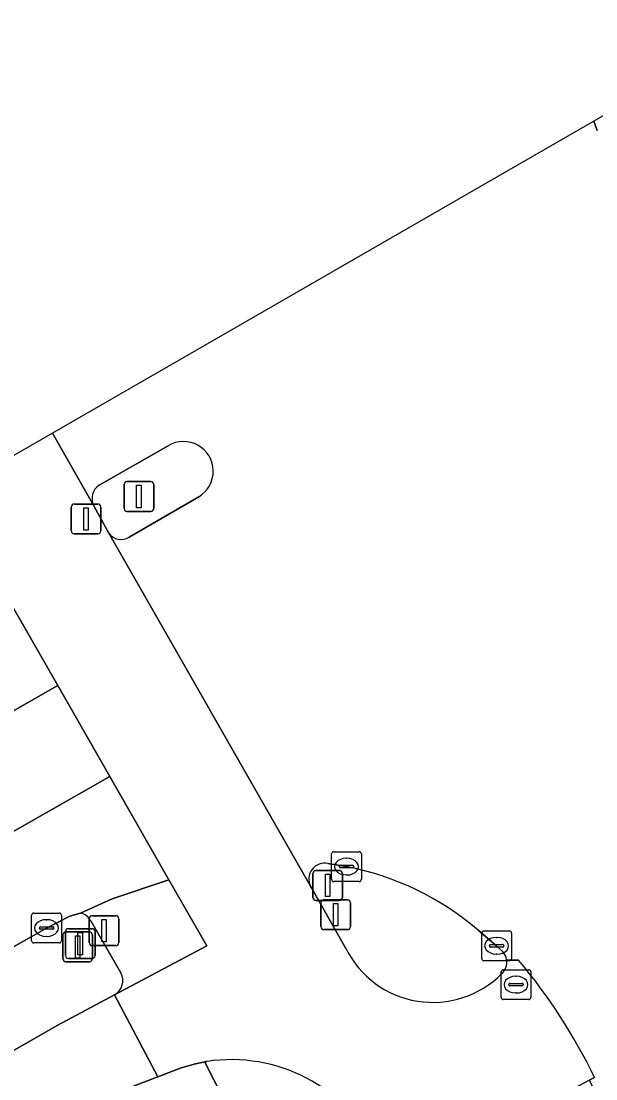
# Model space of a CAD drawing. Extents: x 158835 to 160077, y 386387 to 387778.
# Drawn here: x 159768.21 to 159787.46, y 387740.59 to 387776.06 of the extents above; entities that cross this region are included whole.
import ezdxf

# ---------------------------------------------------------------- set-up
doc = ezdxf.new("R2010")
doc.units = 0
for name, color, linetype in [('IMGEO_Berm_groen', 7, 'Continuous'), ('IMGEO_Drukknoppaal', 7, 'Continuous'), ('IMGEO_Fietspad_gesloten', 7, 'Continuous'), ('IMGEO_Kolk', 7, 'Continuous'), ('IMGEO_Lichtmast', 7, 'Continuous'), ('IMGEO_OVBaan_gesloten', 7, 'Continuous'), ('IMGEO_Rijbaan_lokaal_gesloten', 7, 'Continuous'), ('IMGEO_Rijbaan_regionaal_gesloten', 7, 'Continuous'), ('IMGEO_Rioolput', 7, 'Continuous'), ('IMGEO_Verkeerseiland_gesloten', 7, 'Continuous'), ('IMGEO_Verkeerseiland_groen', 7, 'Continuous'), ('IMGEO_Verkeersregelinstallatiepaal', 7, 'Continuous'), ('IMGEO_Voetpad_open', 7, 'Continuous')]:
    doc.layers.add(name, color=color, linetype=linetype)

msp = doc.modelspace()

# ---------------------------------------------------------------- linework, layer by layer
at = {"layer": 'IMGEO_Berm_groen'}
for points in [[(159770.203, 387746.146), (159769.841, 387746.051), (159769.064, 387745.651), (159757.282, 387738.988), (159731.321, 387724.137), (159705.431, 387709.284), (159689.415, 387700.045), (159681.714, 387691.999), (159769.423, 387742.381)], [(159771.551, 387744.15), (159770.545, 387745.888)], [(159769.423, 387742.381), (159771.343, 387743.413)]]:
    msp.add_lwpolyline(points, dxfattribs=at)
msp.add_lwpolyline([(159747.737, 387723.138), (159768.138, 387734.793), (159770.973, 387736.441), (159772.621, 387737.399), (159775.468, 387738.998), (159774.469, 387740.954), (159774.36, 387741.167), (159774.053, 387741.099), (159773.569, 387740.968), (159772.787, 387740.664), (159771.996, 387740.357), (159770.773, 387739.679), (159713.044, 387706.549), (159714.448, 387704.093), (159727.067, 387711.313)], close=True, dxfattribs=at)
for centre, radius, start, end in [((159770.128, 387745.691), 0.461, 25.2747, 80.6645), ((159771.065, 387743.889), 0.552, 300.3056, 28.1736)]:
    msp.add_arc(centre, radius, start, end, dxfattribs=at)
at = {"layer": 'IMGEO_Drukknoppaal'}
for p, q in [((159778.354, 387746.598), (159779.144, 387746.598)), ((159779.144, 387746.598), (159778.354, 387746.598)), ((159778.254, 387745.698), (159778.254, 387746.498)), ((159778.254, 387746.498), (159778.254, 387745.698)), ((159779.244, 387746.498), (159779.244, 387745.698)), ((159779.244, 387745.698), (159779.244, 387746.498)), ((159779.144, 387745.598), (159778.354, 387745.598)), ((159778.354, 387745.598), (159779.144, 387745.598))]:
    msp.add_line(p, q, dxfattribs=at)
msp.add_lwpolyline([(159778.674, 387746.473), (159778.824, 387746.473), (159778.824, 387745.723), (159778.674, 387745.723), (159778.674, 387746.473)], dxfattribs=at)
for centre, start, end in [((159778.354, 387746.498), 90, 180), ((159778.354, 387746.498), 90, 180), ((159779.144, 387746.498), 0, 90), ((159779.144, 387746.498), 360, 90), ((159778.354, 387745.698), 180, 270), ((159778.354, 387745.698), 180, 270), ((159779.144, 387745.698), 270, 0), ((159779.144, 387745.698), 270, 0)]:
    msp.add_arc(centre, 0.1, start, end, dxfattribs=at)
at = {"layer": 'IMGEO_Fietspad_gesloten'}
for points in [[(159779.091, 387744.962), (159777.938, 387746.993), (159777.901, 387747.058), (159771.154, 387758.885), (159771.108, 387758.966), (159770.644, 387759.809), (159769.26, 387762.247), (159765.78, 387760.24)], [(159765.78, 387760.24), (159766.913, 387758.228), (159767.864, 387756.534), (159769.438, 387753.779), (159771.178, 387750.733), (159773.157, 387747.269), (159774.427, 387745.057), (159771.343, 387743.413), (159772.787, 387740.664), (159773.569, 387740.968), (159774.053, 387741.099), (159774.36, 387741.167), (159774.395, 387741.173), (159774.431, 387741.178)], [(159784.875, 387744.576), (159784.473, 387744.578)], [(159784.823, 387735.367), (159783.235, 387738.39), (159787.242, 387740.551), (159787.419, 387740.637)]]:
    msp.add_lwpolyline(points, dxfattribs=at)
msp.add_lwpolyline([(159770.773, 387739.679), (159771.996, 387740.357), (159772.787, 387740.664), (159771.343, 387743.413), (159769.423, 387742.381), (159681.714, 387691.999), (159669.473, 387684.956), (159671.04, 387682.347), (159671.915, 387682.872), (159672.791, 387683.399), (159691.936, 387694.416), (159694.532, 387695.91), (159704.314, 387701.539), (159710.408, 387705.036), (159713.044, 387706.549)], close=True, dxfattribs=at)
for centre, radius, start, end in [((159782.001, 387746.406), 3.248, 206.3855, 315.2816), ((159783.955, 387744.505), 0.523, 312.5768, 8.0205), ((159770.028, 387732.196), 19.332, 25.8904, 39.8224), ((159775.238, 387735.738), 5.5, 26.7011, 98.4352)]:
    msp.add_arc(centre, radius, start, end, dxfattribs=at)
at = {"layer": 'IMGEO_Kolk'}
for p, q in [((159778.611, 387747.284), (159778.611, 387748.136)), ((159778.686, 387748.21), (159779.538, 387748.21)), ((159779.099, 387747.99), (159779.124, 387747.99)), ((159779.612, 387748.136), (159779.612, 387747.284)), ((159778.87, 387747.704), (159778.87, 387747.716)), ((159779.308, 387747.667), (159778.91, 387747.667)), ((159778.913, 387747.753), (159779.311, 387747.753)), ((159779.354, 387747.716), (159779.354, 387747.704)), ((159779.122, 387747.43), (159779.097, 387747.43)), ((159779.538, 387747.21), (159778.686, 387747.21)), ((159768.563, 387745.225), (159768.563, 387746.077)), ((159768.638, 387746.151), (159769.49, 387746.151)), ((159769.051, 387745.931), (159769.076, 387745.931)), ((159769.564, 387746.077), (159769.564, 387745.225)), ((159768.822, 387745.645), (159768.822, 387745.657)), ((159769.26, 387745.608), (159768.862, 387745.608)), ((159768.865, 387745.694), (159769.263, 387745.694)), ((159769.306, 387745.657), (159769.306, 387745.645)), ((159783.638, 387744.629), (159783.638, 387745.481)), ((159783.713, 387745.555), (159784.565, 387745.555)), ((159784.639, 387745.481), (159784.639, 387744.629)), ((159769.49, 387745.151), (159768.638, 387745.151)), ((159769.074, 387745.371), (159769.049, 387745.371)), ((159784.126, 387745.335), (159784.151, 387745.335)), ((159783.897, 387745.049), (159783.897, 387745.061)), ((159784.335, 387745.012), (159783.937, 387745.012)), ((159783.94, 387745.098), (159784.338, 387745.098)), ((159784.149, 387744.775), (159784.124, 387744.775)), ((159784.381, 387745.061), (159784.381, 387745.049)), ((159784.565, 387744.555), (159783.713, 387744.555))]:
    msp.add_line(p, q, dxfattribs=at)
for points in [[(159778.611, 387747.284), (159778.611, 387748.136)], [(159778.686, 387748.21), (159779.538, 387748.21)], [(159779.612, 387748.136), (159779.612, 387747.284)], [(159779.538, 387747.21), (159778.686, 387747.21)], [(159768.563, 387745.225), (159768.563, 387746.077)], [(159768.638, 387746.151), (159769.49, 387746.151)], [(159769.564, 387746.077), (159769.564, 387745.225)], [(159783.638, 387744.629), (159783.638, 387745.481)], [(159783.713, 387745.555), (159784.565, 387745.555)], [(159784.639, 387745.481), (159784.639, 387744.629)], [(159769.49, 387745.151), (159768.638, 387745.151)], [(159784.565, 387744.555), (159783.713, 387744.555)]]:
    msp.add_lwpolyline(points, dxfattribs=at)
for centre, radius, start, end in [((159778.688, 387748.134), 0.0765, 91.552, 178.448), ((159778.688, 387748.134), 0.0765, 91.552, 178.448), ((159779.536, 387748.134), 0.0765, 1.552, 88.448), ((159779.536, 387748.134), 0.0765, 1.552, 88.448), ((159778.91, 387747.713), 0.0403, 85.8775, 175.7526), ((159778.907, 387747.703), 0.0366, 178.938, 274.7102), ((159779.311, 387747.71), 0.043, 264.8664, 352.4533), ((159779.315, 387747.715), 0.0386, 1.7309, 96.639), ((159778.688, 387747.286), 0.0765, 181.552, 268.448), ((159778.688, 387747.286), 0.0765, 181.552, 268.448), ((159779.536, 387747.286), 0.0765, 271.552, 358.448), ((159779.536, 387747.286), 0.0765, 271.552, 358.448), ((159768.64, 387746.075), 0.0765, 91.552, 178.448), ((159768.64, 387746.075), 0.0765, 91.552, 178.448), ((159769.488, 387746.075), 0.0765, 1.552, 88.448), ((159769.488, 387746.075), 0.0765, 1.552, 88.448), ((159768.862, 387745.654), 0.0403, 85.8775, 175.7526), ((159768.859, 387745.644), 0.0366, 178.938, 274.7102), ((159769.263, 387745.651), 0.043, 264.8664, 352.4533), ((159769.267, 387745.656), 0.0386, 1.7309, 96.639), ((159783.715, 387745.479), 0.0765, 91.552, 178.448), ((159783.715, 387745.479), 0.0765, 91.552, 178.448), ((159784.563, 387745.479), 0.0765, 1.552, 88.448), ((159784.563, 387745.479), 0.0765, 1.552, 88.448), ((159768.64, 387745.227), 0.0765, 181.552, 268.448), ((159768.64, 387745.227), 0.0765, 181.552, 268.448), ((159769.488, 387745.227), 0.0765, 271.552, 358.448), ((159769.488, 387745.227), 0.0765, 271.552, 358.448), ((159783.937, 387745.058), 0.0403, 85.8775, 175.7526), ((159783.934, 387745.048), 0.0366, 178.938, 274.7102), ((159784.338, 387745.055), 0.043, 264.8664, 352.4533), ((159784.342, 387745.06), 0.0386, 1.7309, 96.639), ((159783.715, 387744.631), 0.0765, 181.552, 268.448), ((159783.715, 387744.631), 0.0765, 181.552, 268.448), ((159784.563, 387744.631), 0.0765, 271.552, 358.448), ((159784.563, 387744.631), 0.0765, 271.552, 358.448)]:
    msp.add_arc(centre, radius, start, end, dxfattribs=at)
for centre, major_axis, ratio, start_param, end_param in [((159779.098, 387747.71), (-0.387, 0.002), 0.722429, 4.712389, 7.853982), ((159779.123, 387747.71), (-0.39, 0.002), 0.717154, 1.570796, 4.712389), ((159769.05, 387745.651), (-0.387, 0.002), 0.722429, 4.712389, 7.853982), ((159769.075, 387745.651), (-0.39, 0.002), 0.717154, 1.570796, 4.712389), ((159784.125, 387745.055), (-0.387, 0.002), 0.722429, 4.712389, 7.853982), ((159784.15, 387745.055), (-0.39, 0.002), 0.717154, 1.570796, 4.712389)]:
    msp.add_ellipse(centre, major_axis=major_axis, ratio=ratio, start_param=start_param, end_param=end_param, dxfattribs=at)
at = {"layer": 'IMGEO_Lichtmast'}
for p, q in [((159769.697, 387744.729), (159769.697, 387745.529)), ((159769.697, 387745.529), (159769.697, 387744.729)), ((159769.713, 387745.519), (159770.503, 387745.519)), ((159770.503, 387745.519), (159769.713, 387745.519)), ((159769.797, 387745.629), (159770.587, 387745.629)), ((159770.587, 387745.629), (159769.797, 387745.629)), ((159770.687, 387745.529), (159770.687, 387744.729)), ((159770.687, 387744.729), (159770.687, 387745.529)), ((159769.613, 387744.619), (159769.613, 387745.419)), ((159769.613, 387745.419), (159769.613, 387744.619)), ((159770.603, 387745.419), (159770.603, 387744.619)), ((159770.603, 387744.619), (159770.603, 387745.419)), ((159770.503, 387744.519), (159769.713, 387744.519)), ((159769.713, 387744.519), (159770.503, 387744.519)), ((159770.587, 387744.629), (159769.797, 387744.629)), ((159769.797, 387744.629), (159770.587, 387744.629))]:
    msp.add_line(p, q, dxfattribs=at)
for points in [[(159770.117, 387745.504), (159770.267, 387745.504), (159770.267, 387744.754), (159770.117, 387744.754), (159770.117, 387745.504)], [(159770.033, 387745.394), (159770.183, 387745.394), (159770.183, 387744.644), (159770.033, 387744.644), (159770.033, 387745.394)]]:
    msp.add_lwpolyline(points, dxfattribs=at)
for centre, start, end in [((159769.713, 387745.419), 90, 180), ((159769.713, 387745.419), 90, 180), ((159769.797, 387745.529), 90, 180), ((159769.797, 387745.529), 90, 180), ((159770.503, 387745.419), 0, 90), ((159770.503, 387745.419), 360, 90), ((159770.587, 387745.529), 0, 90), ((159770.587, 387745.529), 360, 90), ((159769.713, 387744.619), 180, 270), ((159769.713, 387744.619), 180, 270), ((159769.797, 387744.729), 180, 270), ((159769.797, 387744.729), 180, 270), ((159770.503, 387744.619), 270, 0), ((159770.503, 387744.619), 270, 0), ((159770.587, 387744.729), 270, 0), ((159770.587, 387744.729), 270, 0)]:
    msp.add_arc(centre, 0.1, start, end, dxfattribs=at)
at = {"layer": 'IMGEO_OVBaan_gesloten'}
msp.add_lwpolyline([(159793.206, 387776.057), (159787.391, 387772.703), (159787.504, 387772.389)], dxfattribs=at)
at = {"layer": 'IMGEO_Rijbaan_lokaal_gesloten'}
for points in [[(159769.438, 387753.779), (159767.864, 387756.534), (159764.893, 387754.836), (159764.834, 387754.801), (159762.51, 387753.447), (159746.59, 387744.328), (159737.702, 387739.235), (159724.828, 387731.859), (159701.497, 387718.446), (159695.457, 387714.977), (159685.884, 387709.48)], [(159668.236, 387696.071), (159665.837, 387694.539), (159665.927, 387694.584), (159769.438, 387753.779)]]:
    msp.add_lwpolyline(points, dxfattribs=at)
for points in [[(159771.178, 387750.733), (159769.438, 387753.779), (159665.927, 387694.584), (159665.837, 387694.539), (159664.525, 387693.782), (159666.334, 387690.642), (159681.428, 387699.367), (159738.05, 387731.829)], [(159705.431, 387709.284), (159731.321, 387724.137), (159757.282, 387738.988), (159769.064, 387745.651), (159769.841, 387746.051), (159770.203, 387746.146), (159771.267, 387746.628), (159773.157, 387747.269), (159771.178, 387750.733), (159738.05, 387731.829), (159681.428, 387699.367), (159666.334, 387690.642), (159668.052, 387687.662), (159668.472, 387687.938), (159679.042, 387694.062), (159689.415, 387700.045)]]:
    msp.add_lwpolyline(points, close=True, dxfattribs=at)
at = {"layer": 'IMGEO_Rijbaan_regionaal_gesloten'}
for points in [[(159787.391, 387772.703), (159769.26, 387762.247), (159770.644, 387759.809)], [(159787.504, 387772.389), (159787.391, 387772.703)], [(159770.829, 387760.499), (159773.139, 387761.821)], [(159774.159, 387760.112), (159771.831, 387758.76)], [(159771.154, 387758.885), (159777.901, 387747.058)], [(159778.486, 387747.812), (159779.112, 387747.71)], [(159787.419, 387740.637), (159787.242, 387740.551), (159788.875, 387737.434), (159794.657, 387740.658), (159794.621, 387740.733), (159792.996, 387743.815), (159790.991, 387747.715), (159790.93, 387747.809)], [(159783.516, 387745.581), (159784.139, 387745.055), (159784.33, 387744.87)], [(159784.473, 387744.578), (159784.875, 387744.576)]]:
    msp.add_lwpolyline(points, dxfattribs=at)
for centre, radius, start, end in [((159773.652, 387760.968), 0.995, 300.6503, 121.0107), ((159771.119, 387760.051), 0.533, 122.9281, 207.0541), ((159771.557, 387759.17), 0.493, 215.2899, 303.7878), ((159778.381, 387747.289), 0.533, 78.6504, 205.7365), ((159777.295, 387738.332), 9.552, 49.3645, 79.035), ((159783.956, 387744.506), 0.522, 7.9581, 44.2263), ((159770.028, 387732.196), 19.332, 25.8904, 39.8224)]:
    msp.add_arc(centre, radius, start, end, dxfattribs=at)
at = {"layer": 'IMGEO_Rioolput'}
for p, q in [((159784.287, 387743.327), (159784.287, 387744.179)), ((159784.362, 387744.253), (159785.214, 387744.253)), ((159785.288, 387744.179), (159785.288, 387743.327)), ((159784.546, 387743.747), (159784.546, 387743.759)), ((159784.984, 387743.71), (159784.586, 387743.71)), ((159784.589, 387743.796), (159784.987, 387743.796)), ((159784.775, 387744.033), (159784.8, 387744.033)), ((159785.03, 387743.759), (159785.03, 387743.747)), ((159784.798, 387743.473), (159784.773, 387743.473)), ((159785.214, 387743.253), (159784.362, 387743.253))]:
    msp.add_line(p, q, dxfattribs=at)
for points in [[(159784.287, 387743.327), (159784.287, 387744.179)], [(159784.362, 387744.253), (159785.214, 387744.253)], [(159785.288, 387744.179), (159785.288, 387743.327)], [(159785.214, 387743.253), (159784.362, 387743.253)]]:
    msp.add_lwpolyline(points, dxfattribs=at)
for centre, radius, start, end in [((159784.364, 387744.177), 0.0765, 91.552, 178.448), ((159784.364, 387744.177), 0.0765, 91.552, 178.448), ((159785.212, 387744.177), 0.0765, 1.552, 88.448), ((159785.212, 387744.177), 0.0765, 1.552, 88.448), ((159784.586, 387743.756), 0.0403, 85.8775, 175.7526), ((159784.583, 387743.746), 0.0366, 178.938, 274.7102), ((159784.987, 387743.753), 0.043, 264.8664, 352.4533), ((159784.991, 387743.758), 0.0386, 1.7309, 96.639), ((159784.364, 387743.329), 0.0765, 181.552, 268.448), ((159784.364, 387743.329), 0.0765, 181.552, 268.448), ((159785.212, 387743.329), 0.0765, 271.552, 358.448), ((159785.212, 387743.329), 0.0765, 271.552, 358.448)]:
    msp.add_arc(centre, radius, start, end, dxfattribs=at)
for centre, major_axis, ratio, start_param, end_param in [((159784.774, 387743.753), (-0.387, 0.002), 0.722429, 4.712389, 7.853982), ((159784.799, 387743.753), (-0.39, 0.002), 0.717154, 1.570796, 4.712389)]:
    msp.add_ellipse(centre, major_axis=major_axis, ratio=ratio, start_param=start_param, end_param=end_param, dxfattribs=at)
at = {"layer": 'IMGEO_Verkeerseiland_gesloten'}
for points in [[(159773.139, 387761.821), (159770.829, 387760.499)], [(159771.831, 387758.76), (159774.159, 387760.112)], [(159770.644, 387759.809), (159771.108, 387758.966), (159771.154, 387758.885)]]:
    msp.add_lwpolyline(points, dxfattribs=at)
for centre, radius, start, end in [((159773.652, 387760.968), 0.995, 300.6503, 121.0107), ((159771.119, 387760.051), 0.533, 122.9281, 207.0541), ((159771.557, 387759.17), 0.493, 215.2899, 303.7878)]:
    msp.add_arc(centre, radius, start, end, dxfattribs=at)
at = {"layer": 'IMGEO_Verkeerseiland_groen'}
for points in [[(159779.112, 387747.71), (159778.486, 387747.812)], [(159777.901, 387747.058), (159777.938, 387746.993), (159779.091, 387744.962)], [(159784.33, 387744.87), (159784.139, 387745.055), (159783.516, 387745.581)]]:
    msp.add_lwpolyline(points, dxfattribs=at)
for centre, radius, start, end in [((159778.381, 387747.289), 0.533, 78.6504, 205.7365), ((159777.295, 387738.332), 9.552, 49.3645, 79.035), ((159782.001, 387746.406), 3.248, 206.3855, 315.2816), ((159783.956, 387744.506), 0.522, 7.9581, 44.2263), ((159783.955, 387744.505), 0.523, 312.5768, 8.0205)]:
    msp.add_arc(centre, radius, start, end, dxfattribs=at)
at = {"layer": 'IMGEO_Verkeersregelinstallatiepaal'}
for p, q in [((159771.662, 387759.719), (159771.662, 387760.519)), ((159771.662, 387760.519), (159771.662, 387759.719)), ((159771.762, 387760.619), (159772.552, 387760.619)), ((159772.552, 387760.619), (159771.762, 387760.619)), ((159772.652, 387760.519), (159772.652, 387759.719)), ((159772.652, 387759.719), (159772.652, 387760.519)), ((159769.887, 387758.967), (159769.887, 387759.767)), ((159769.887, 387759.767), (159769.887, 387758.967)), ((159769.987, 387759.867), (159770.777, 387759.867)), ((159770.777, 387759.867), (159769.987, 387759.867)), ((159770.877, 387759.767), (159770.877, 387758.967)), ((159770.877, 387758.967), (159770.877, 387759.767)), ((159772.552, 387759.619), (159771.762, 387759.619)), ((159771.762, 387759.619), (159772.552, 387759.619)), ((159770.777, 387758.867), (159769.987, 387758.867)), ((159769.987, 387758.867), (159770.777, 387758.867)), ((159777.985, 387746.679), (159777.985, 387747.479)), ((159777.985, 387747.479), (159777.985, 387746.679)), ((159778.085, 387747.579), (159778.875, 387747.579)), ((159778.875, 387747.579), (159778.085, 387747.579)), ((159778.975, 387747.479), (159778.975, 387746.679)), ((159778.975, 387746.679), (159778.975, 387747.479)), ((159778.875, 387746.579), (159778.085, 387746.579)), ((159778.085, 387746.579), (159778.875, 387746.579)), ((159770.492, 387745.162), (159770.492, 387745.962)), ((159770.492, 387745.962), (159770.492, 387745.162)), ((159770.592, 387746.062), (159771.382, 387746.062)), ((159771.382, 387746.062), (159770.592, 387746.062)), ((159771.482, 387745.962), (159771.482, 387745.162)), ((159771.482, 387745.162), (159771.482, 387745.962)), ((159771.382, 387745.062), (159770.592, 387745.062)), ((159770.592, 387745.062), (159771.382, 387745.062))]:
    msp.add_line(p, q, dxfattribs=at)
for points in [[(159772.082, 387760.494), (159772.232, 387760.494), (159772.232, 387759.744), (159772.082, 387759.744), (159772.082, 387760.494)], [(159770.307, 387759.742), (159770.457, 387759.742), (159770.457, 387758.992), (159770.307, 387758.992), (159770.307, 387759.742)], [(159778.405, 387747.454), (159778.555, 387747.454), (159778.555, 387746.704), (159778.405, 387746.704), (159778.405, 387747.454)], [(159770.912, 387745.937), (159771.062, 387745.937), (159771.062, 387745.187), (159770.912, 387745.187), (159770.912, 387745.937)]]:
    msp.add_lwpolyline(points, dxfattribs=at)
for centre, start, end in [((159771.762, 387760.519), 90, 180), ((159771.762, 387760.519), 90, 180), ((159772.552, 387760.519), 0, 90), ((159772.552, 387760.519), 360, 90), ((159769.987, 387759.767), 90, 180), ((159769.987, 387759.767), 90, 180), ((159770.777, 387759.767), 0, 90), ((159770.777, 387759.767), 360, 90), ((159771.762, 387759.719), 180, 270), ((159771.762, 387759.719), 180, 270), ((159772.552, 387759.719), 270, 0), ((159772.552, 387759.719), 270, 0), ((159769.987, 387758.967), 180, 270), ((159769.987, 387758.967), 180, 270), ((159770.777, 387758.967), 270, 0), ((159770.777, 387758.967), 270, 0), ((159778.085, 387747.479), 90, 180), ((159778.085, 387747.479), 90, 180), ((159778.875, 387747.479), 0, 90), ((159778.875, 387747.479), 360, 90), ((159778.085, 387746.679), 180, 270), ((159778.085, 387746.679), 180, 270), ((159778.875, 387746.679), 270, 0), ((159778.875, 387746.679), 270, 0), ((159770.592, 387745.962), 90, 180), ((159770.592, 387745.962), 90, 180), ((159771.382, 387745.962), 0, 90), ((159771.382, 387745.962), 360, 90), ((159770.592, 387745.162), 180, 270), ((159770.592, 387745.162), 180, 270), ((159771.382, 387745.162), 270, 0), ((159771.382, 387745.162), 270, 0)]:
    msp.add_arc(centre, 0.1, start, end, dxfattribs=at)
at = {"layer": 'IMGEO_Voetpad_open'}
for points in [[(159773.157, 387747.269), (159771.267, 387746.628), (159770.203, 387746.146)], [(159771.343, 387743.413), (159774.427, 387745.057), (159773.157, 387747.269)], [(159770.545, 387745.888), (159771.551, 387744.15)], [(159774.431, 387741.178), (159774.395, 387741.173), (159774.36, 387741.167), (159774.469, 387740.954), (159775.468, 387738.998), (159772.621, 387737.399), (159770.973, 387736.441), (159772.336, 387733.768), (159772.89, 387734.085), (159773.004, 387733.906), (159776.933, 387736.16), (159779.861, 387730.53), (159781.878, 387731.579), (159786.741, 387721.915), (159789.53, 387716.531), (159791.466, 387712.89), (159801.538, 387694.795), (159804.103, 387690.368), (159812.278, 387676.931), (159816.771, 387669.751), (159826.345, 387654.607), (159831.762, 387646.265), (159859.272, 387602.912), (159879.426, 387571.152)]]:
    msp.add_lwpolyline(points, dxfattribs=at)
for centre, radius, start, end in [((159770.128, 387745.691), 0.461, 25.2747, 80.6645), ((159771.065, 387743.889), 0.552, 300.3056, 28.1736), ((159775.238, 387735.738), 5.5, 26.7011, 98.4352)]:
    msp.add_arc(centre, radius, start, end, dxfattribs=at)

doc.saveas('drawing.dxf')
